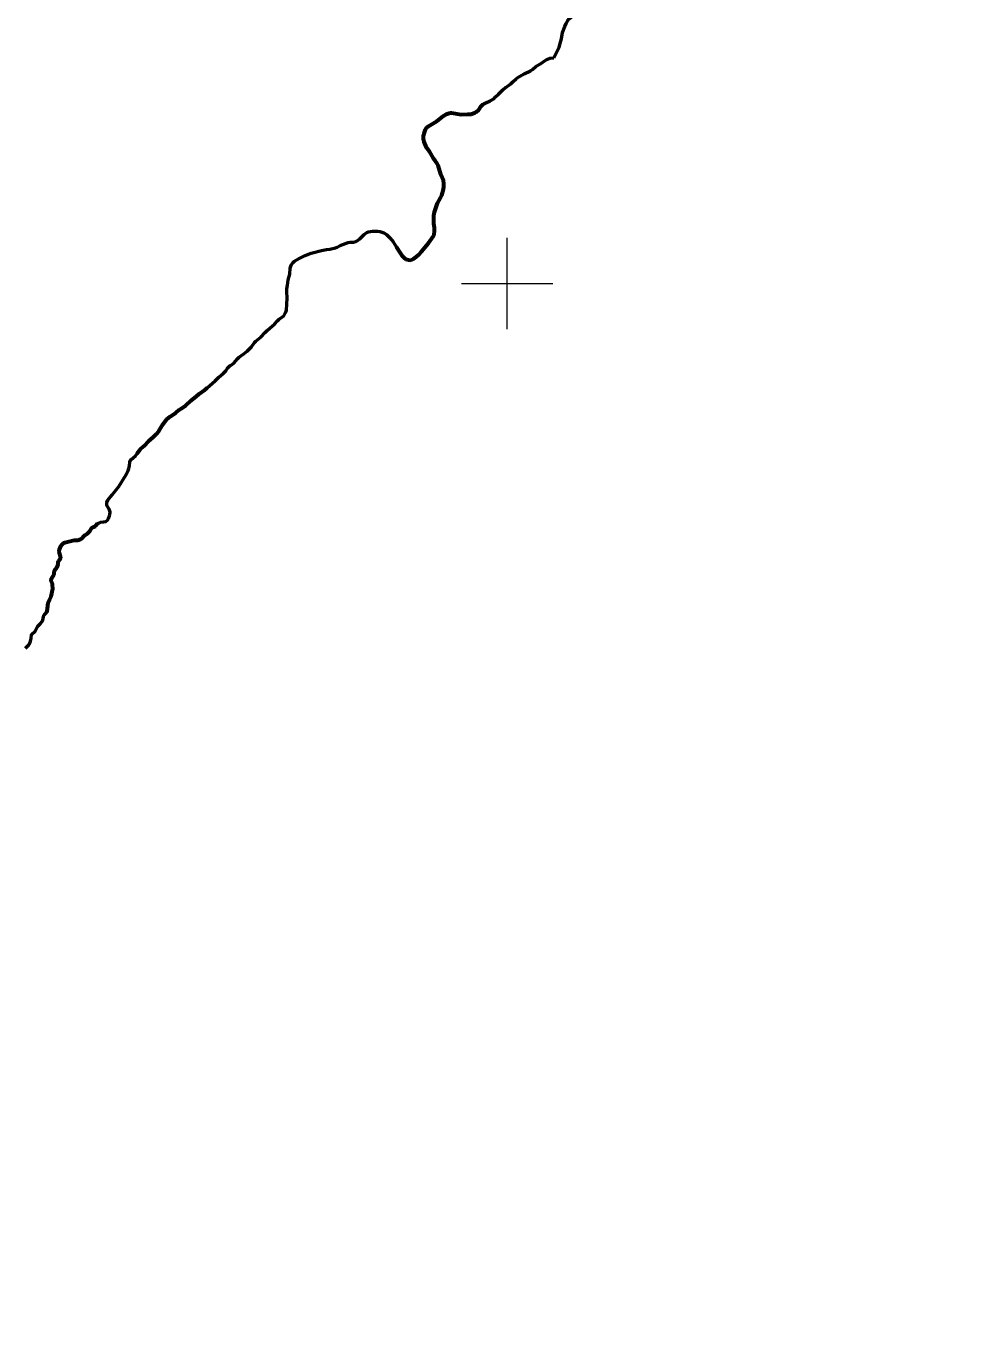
# Model space of a CAD drawing. Extents: x -1643653 to 4543381, y 1624270 to 13878484.
# Drawn here: x 614474 to 634947, y 8977002 to 9005626 of the extents above; entities that cross this region are included whole.
import ezdxf

# ---------------------------------------------------------------- set-up
doc = ezdxf.new("R2010")
doc.units = 0
doc.header["$LTSCALE"] = 160
doc.linetypes.add('LONG_DASH_SHORT_DASH', pattern=[9.9, 6, -1.2, 1.5, -1.2])
for name, color, linetype, lineweight in [('2', 7, 'Continuous', 13), ('24', 7, 'Continuous', 25), ('60', 7, 'Continuous', 13), ('7', 7, 'LONG_DASH_SHORT_DASH', 60)]:
    doc.layers.add(name, color=color, linetype=linetype, lineweight=lineweight)

msp = doc.modelspace()

# ---------------------------------------------------------------- linework, layer by layer
at = {"layer": '2'}
for p, q in [((625000, 8999000), (625000, 9001000)), ((624000, 9000000), (626000, 9000000))]:
    msp.add_line(p, q, dxfattribs=at)
at = {"layer": '24', "lineweight": 53}
for points in [[(626161, 9005249.2), (626188.6, 9005351.8), (626211.6, 9005488.2), (626262, 9005622), (626290.8, 9005686), (626318.1, 9005740.6), (626357.2, 9005784), (626440.5, 9005861.4), (626481.1, 9005905.8), (626516.3, 9005951), (626547.5, 9005998.1), (626576.5, 9006046.2), (626606.6, 9006087.7), (626651.3, 9006133.9), (626697.2, 9006185.8), (626721.1, 9006227.2), (626725, 9006288.4)], [(626020.3, 9004931.6), (626138.4, 9005165.4), (626161, 9005249.2)], [(624968.7, 9004287.4), (625077.4, 9004367.4), (625125.3, 9004407.4), (625196.1, 9004475.4), (625232, 9004503.4), (625369.3, 9004583.4), (625507, 9004648.4), (625552.2, 9004680.4), (625627.3, 9004743.4), (625747.5, 9004813.4), (625804.8, 9004859.3), (625863.6, 9004898.3), (625936.5, 9004925.7), (626020.3, 9004931.6)], [(622356.1, 9001071.6), (622438.9, 9000988.6), (622501.2, 9000910.6), (622651.6, 9000673.6), (622694.8, 9000613.6), (622741.9, 9000562.6), (622781.6, 9000528.6), (622838, 9000513.6), (622887.5, 9000510.6), (622903.5, 9000513.6), (622951.5, 9000538.6), (623008.3, 9000580.6), (623061.1, 9000626.5), (623124.5, 9000694.5), (623279.2, 9000880.5), (623385, 9001031.5), (623398.2, 9001059.5), (623411.2, 9001147.5), (623406.1, 9001224.5), (623394.5, 9001300.5), (623396.9, 9001485.5), (623407.8, 9001557.5), (623420.7, 9001604.5), (623474.8, 9001753.5), (623546.5, 9001882.5), (623566.5, 9001928.5), (623606.4, 9002057.5), (623614.4, 9002114.5), (623615.2, 9002180.5), (623603.6, 9002252.5), (623548.9, 9002380.5), (623488.7, 9002579.5), (623465.3, 9002623.5), (623431.2, 9002675.5), (623387.3, 9002730.5), (623302, 9002882.5), (623235.1, 9002973.5), (623183.3, 9003094.5), (623167.7, 9003160.5), (623170, 9003229.5), (623186.6, 9003301.5), (623210, 9003362.5), (623241.9, 9003412.5), (623274.8, 9003442.5), (623462.1, 9003547.5), (623608.8, 9003667.5), (623666.2, 9003700.5), (623727.2, 9003726.5), (623755.6, 9003733.5), (623782.5, 9003731.5), (623993.5, 9003691.5), (624127.2, 9003701.5), (624209, 9003698.5), (624301.4, 9003736.4), (624324.7, 9003751.4), (624377.4, 9003798.4), (624433, 9003873.4), (624469.5, 9003912.4), (624514.8, 9003941.4), (624628.9, 9003992.4), (624709.5, 9004038.4), (624743.9, 9004077.4), (624810.6, 9004137.4), (624900.3, 9004230.4), (624968, 9004288.4)], [(620148.3, 8999353.7), (620168.6, 8999417.7), (620186.8, 8999678.7), (620178.1, 8999819.7), (620178.5, 8999880.7), (620194.3, 8999957.7), (620208.2, 9000078.7), (620242.8, 9000202.7), (620252.9, 9000329.7), (620263.2, 9000378.7), (620280.1, 9000412.7), (620305.3, 9000447.7), (620344.5, 9000485.7), (620432.6, 9000539.7), (620488.9, 9000569.7), (620581.6, 9000610.7), (620710.5, 9000657.7), (620939.4, 9000718.7), (621042.2, 9000740.6), (621118.4, 9000748.6), (621242.2, 9000776.6), (621275.5, 9000790.6), (621342.1, 9000826.6), (621518.2, 9000894.6), (621561.1, 9000901.6), (621637.2, 9000903.6), (621689.6, 9000916.6), (621716.6, 9000931.6), (621774.6, 9000977.6), (621867.2, 9001066.6), (621924.7, 9001110.6), (621967.5, 9001129.6), (622048.6, 9001140.6), (622160.3, 9001143.6), (622215.2, 9001136.6), (622300.1, 9001105.6), (622356.1, 9001071.6)], [(616275, 8994855), (616299.8, 8994916), (616306.6, 8994947), (616309.5, 8994997), (616289.9, 8995061), (616239.9, 8995143), (616235.6, 8995179), (616237.4, 8995206), (616262.8, 8995260), (616352.4, 8995378.9), (616439.6, 8995482.9), (616497.8, 8995558.9), (616654.6, 8995808.9), (616704.2, 8995904.9), (616721.4, 8995949.9), (616734.9, 8996009.9), (616742.4, 8996094.9), (616755.2, 8996130.9), (616770.5, 8996150.9), (616865.5, 8996231.9), (616968.5, 8996369.9), (617050.4, 8996439.9), (617160.7, 8996559.9), (617252.1, 8996633.9), (617320.9, 8996701.9), (617376, 8996767.9), (617466.2, 8996912.9), (617553.7, 8997026.9), (617627.5, 8997088.9), (617747.7, 8997167.8), (617821.7, 8997231.8), (617864.4, 8997264.8), (617970.3, 8997332.8), (618086, 8997441.8), (618201.6, 8997530.8), (618257.2, 8997582.8), (618380.8, 8997669.8), (618495.1, 8997763.8), (618608.2, 8997867.8), (618687.2, 8997947.8), (618784.2, 8998026.8), (618847.8, 8998091.8), (618880.8, 8998148.8), (618904.8, 8998177.8), (618927, 8998194.8), (618960.5, 8998211.8), (619017, 8998253.8), (619099.7, 8998350.8), (619132.8, 8998382.8), (619235.9, 8998457.8), (619310.3, 8998518.8), (619402.8, 8998610.8), (619472.9, 8998704.8), (619501.7, 8998736.7), (619608.1, 8998826.7), (619700.3, 8998928.7), (619746.9, 8998966.7), (619804.3, 8999021.7), (619907.6, 8999106.7), (619970.1, 8999177.7), (620010.3, 8999215.7), (620083.8, 8999267.7), (620109.1, 8999292.7), (620148.3, 8999353.7), (620148.3, 8999353.7)], [(615088.6, 8993660), (615092.1, 8993720), (615153, 8993790), (615174.6, 8993852), (615175.1, 8993904), (615179, 8993921), (615187.3, 8993934), (615211.5, 8993958), (615228.8, 8993992), (615227.7, 8994030), (615203.4, 8994096), (615199.3, 8994145), (615206.1, 8994178), (615239.1, 8994264), (615295.5, 8994325), (615320, 8994336), (615520.9, 8994382), (615601.5, 8994383), (615661.9, 8994403), (615699.6, 8994431), (615734.4, 8994474), (615755.4, 8994494), (615812.3, 8994527), (615840.8, 8994550), (615864.4, 8994578), (615900.1, 8994637), (615919.4, 8994659), (615934.8, 8994670), (615988.9, 8994692), (616008.8, 8994710), (616037.3, 8994745), (616076.4, 8994766), (616108.6, 8994778), (616169.1, 8994784), (616218.9, 8994795), (616250.2, 8994821), (616275, 8994855)], [(614460.7, 8992023.1), (614532.5, 8992094.1), (614543.7, 8992113.1), (614569, 8992177.1), (614582, 8992234.1), (614589.2, 8992317.1), (614668.2, 8992394.1), (614704.5, 8992469.1), (614728, 8992505.1), (614788.8, 8992558.1), (614827.1, 8992602.1), (614841.2, 8992635.1), (614852.2, 8992705.1), (614861.2, 8992733.1), (614874, 8992755.1), (614920, 8992803.1), (614934.5, 8992832.1), (614943.5, 8992879.1), (614957.9, 8993016), (614981.1, 8993081), (615017.2, 8993154), (615053.5, 8993321), (615053.4, 8993409), (615046.2, 8993436), (615020.3, 8993489), (615020.7, 8993515), (615030.5, 8993541), (615082.9, 8993633), (615082.9, 8993633), (615088.6, 8993660)]]:
    msp.add_lwpolyline(points, dxfattribs=at)
at = {"layer": '60', "lineweight": 25}
msp.add_spline([(814781, 9009175.5), (814787.2, 9009173.4), (814796.9, 9009173.4), (814799.4, 9009172.4), (814805.1, 9009174.5), (814805.6, 9009176.5), (814811.7, 9009179.5), (814811.7, 9009179.5), (814801.5, 9009181), (814790.7, 9009181.5), (814784.1, 9009183.1), (814777.4, 9009185.1), (814778.4, 9009175.5)], degree=3, dxfattribs=at)
at = {"layer": '7'}
for points in [[(622572.2, 9000798.7), (622651.6, 9000673.6), (622694.8, 9000613.6), (622741.9, 9000562.6), (622781.6, 9000528.6), (622838, 9000513.6), (622887.5, 9000510.6), (622903.5, 9000513.6), (622951.5, 9000538.6), (623008.3, 9000580.6), (623061.1, 9000626.5), (623124.5, 9000694.5), (623279.2, 9000880.5), (623385, 9001031.5), (623398.2, 9001059.5), (623411.2, 9001147.5), (623406.1, 9001224.5), (623394.5, 9001300.5), (623396.9, 9001485.5), (623407.8, 9001557.5), (623420.7, 9001604.5), (623474.8, 9001753.5), (623546.5, 9001882.5), (623566.5, 9001928.5), (623606.4, 9002057.5), (623614.4, 9002114.5), (623615.2, 9002180.5), (623603.6, 9002252.5), (623548.9, 9002380.5), (623488.7, 9002579.5), (623465.3, 9002623.5), (623431.2, 9002675.5), (623387.3, 9002730.5), (623302, 9002882.5), (623235.1, 9002973.5), (623183.3, 9003094.5), (623167.7, 9003160.5), (623170, 9003229.5), (623186.6, 9003301.5), (623210, 9003362.5), (623241.9, 9003412.5), (623274.8, 9003442.5), (623462.1, 9003547.5), (623608.8, 9003667.5), (623666.2, 9003700.5), (623727.2, 9003726.5), (623755.6, 9003733.5), (623782.5, 9003731.5), (623993.5, 9003691.5), (624127.2, 9003701.5), (624209, 9003698.5), (624301.4, 9003736.4), (624324.7, 9003751.4), (624377.4, 9003798.4), (624433, 9003873.4), (624469.5, 9003912.4), (624514.8, 9003941.4)], [(616899, 8996276.8), (616968.5, 8996369.9), (617050.4, 8996439.9), (617160.7, 8996559.9), (617252.1, 8996633.9), (617320.9, 8996701.9), (617376, 8996767.9), (617466.2, 8996912.9), (617553.7, 8997026.9), (617627.5, 8997088.9), (617747.7, 8997167.8), (617821.7, 8997231.8), (617864.4, 8997264.8), (617970.3, 8997332.8), (618086, 8997441.8), (618201.6, 8997530.8), (618257.2, 8997582.8), (618380.8, 8997669.8), (618437.7, 8997716.6)], [(615088.6, 8993660), (615092.1, 8993720), (615153, 8993790), (615174.6, 8993852), (615175.1, 8993904), (615179, 8993921), (615187.3, 8993934), (615211.5, 8993958), (615228.8, 8993992), (615227.7, 8994030), (615203.4, 8994096), (615199.3, 8994145), (615206.1, 8994178), (615239.1, 8994264), (615295.5, 8994325), (615320, 8994336), (615520.9, 8994382), (615601.5, 8994383), (615661.9, 8994403), (615699.6, 8994431), (615734.4, 8994474), (615755.4, 8994494), (615812.3, 8994527), (615840.8, 8994550), (615864.4, 8994578), (615900.1, 8994637), (615919.4, 8994659), (615934.8, 8994670), (615988.9, 8994692), (616008.8, 8994710), (616037.3, 8994745)], [(614923.2, 8992809.3), (614934.5, 8992832.1), (614943.5, 8992879.1), (614957.9, 8993016), (614981.1, 8993081), (615017.2, 8993154), (615053.5, 8993321), (615053.4, 8993409), (615046.2, 8993436), (615020.3, 8993489), (615020.7, 8993515), (615030.5, 8993541), (615082.9, 8993633), (615082.9, 8993633), (615088.6, 8993660)]]:
    msp.add_lwpolyline(points, dxfattribs=at)

doc.saveas('drawing.dxf')
